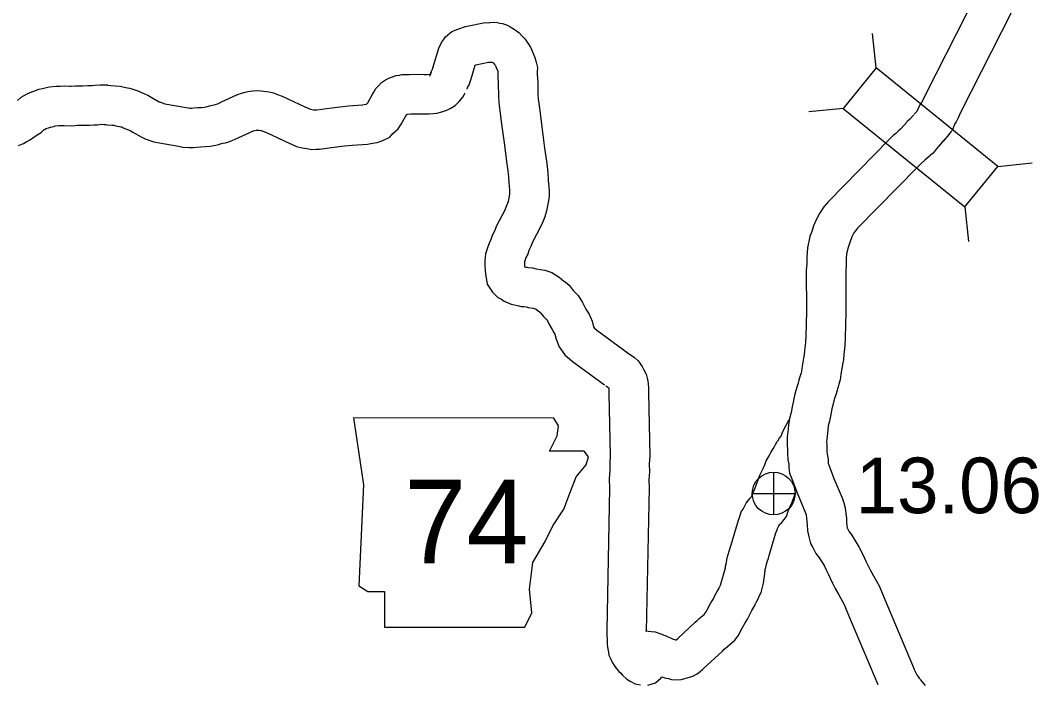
# Model space of a CAD drawing. Extents: x -939622 to -934245, y 1383184 to 1385301.
# Drawn here: x -936332.35 to -936309.15, y 1384809.76 to 1384824.91 of the extents above; entities that cross this region are included whole.
import ezdxf

# ---------------------------------------------------------------- set-up
doc = ezdxf.new("R2010")
doc.units = 0
for name, color, linetype in [('10', 7, 'Continuous'), ('15', 7, 'Continuous'), ('20', 7, 'Continuous'), ('21', 7, 'Continuous'), ('25', 7, 'Continuous'), ('26', 7, 'Continuous')]:
    doc.layers.add(name, color=color, linetype=linetype)

msp = doc.modelspace()

# ---------------------------------------------------------------- linework, layer by layer
at = {"layer": '10'}
for points in [[(-936323.026, 1384823.638), (-936322.991, 1384823.737), (-936322.961, 1384823.794), (-936322.944, 1384823.847), (-936322.816, 1384824.28), (-936322.758, 1384824.408), (-936322.714, 1384824.465), (-936322.666, 1384824.538), (-936322.518, 1384824.656), (-936322.383, 1384824.709), (-936322.21, 1384824.768), (-936321.76, 1384824.862), (-936321.665, 1384824.857), (-936321.665, 1384824.857), (-936321.654, 1384824.858), (-936321.571, 1384824.866), (-936321.488, 1384824.858), (-936321.432, 1384824.85), (-936321.368, 1384824.837), (-936321.274, 1384824.807), (-936321.203, 1384824.769), (-936321.152, 1384824.739), (-936321.08, 1384824.697), (-936320.986, 1384824.623), (-936320.912, 1384824.546), (-936320.859, 1384824.486), (-936320.818, 1384824.434), (-936320.773, 1384824.366), (-936320.732, 1384824.296), (-936320.71, 1384824.249), (-936320.658, 1384824.143), (-936320.647, 1384824.103), (-936320.63, 1384824.06), (-936320.597, 1384823.957), (-936320.569, 1384823.832), (-936320.576, 1384823.735), (-936320.577, 1384823.702), (-936320.577, 1384823.681), (-936320.566, 1384823.492), (-936320.562, 1384823.23), (-936320.556, 1384823.119), (-936320.526, 1384822.906), (-936320.489, 1384822.602), (-936320.44, 1384822.243), (-936320.407, 1384821.999), (-936320.38, 1384821.801), (-936320.36, 1384821.648), (-936320.335, 1384821.433), (-936320.324, 1384821.27), (-936320.312, 1384821.108), (-936320.308, 1384821.038), (-936320.302, 1384820.905), (-936320.321, 1384820.799), (-936320.34, 1384820.683), (-936320.367, 1384820.569), (-936320.401, 1384820.431), (-936320.452, 1384820.32), (-936320.491, 1384820.217), (-936320.688, 1384819.84), (-936320.722, 1384819.752), (-936320.767, 1384819.663), (-936320.793, 1384819.581), (-936320.84, 1384819.487), (-936320.853, 1384819.45), (-936320.867, 1384819.408), (-936320.868, 1384819.396), (-936320.867, 1384819.354), (-936320.865, 1384819.294), (-936320.835, 1384819.286), (-936320.802, 1384819.28), (-936320.773, 1384819.276), (-936320.683, 1384819.266), (-936320.603, 1384819.248), (-936320.505, 1384819.23), (-936320.402, 1384819.211), (-936320.244, 1384819.163), (-936320.076, 1384819.057), (-936319.967, 1384818.967), (-936319.94, 1384818.947), (-936319.848, 1384818.869), (-936319.757, 1384818.752), (-936319.643, 1384818.637), (-936319.548, 1384818.478), (-936319.517, 1384818.413), (-936319.468, 1384818.329), (-936319.391, 1384818.208), (-936319.327, 1384818.05), (-936319.291, 1384817.923), (-936319.283, 1384817.903), (-936319.282, 1384817.901), (-936319.217, 1384817.845), (-936318.507, 1384817.32)], [(-936322.176, 1384823.342), (-936322.164, 1384823.376), (-936322.13, 1384823.439), (-936322.084, 1384823.579), (-936321.992, 1384823.891), (-936321.972, 1384823.898), (-936321.69, 1384823.957), (-936321.609, 1384823.958), (-936321.601, 1384823.959), (-936321.59, 1384823.952), (-936321.574, 1384823.936), (-936321.549, 1384823.907), (-936321.547, 1384823.906), (-936321.537, 1384823.891), (-936321.529, 1384823.877), (-936321.521, 1384823.859), (-936321.511, 1384823.839), (-936321.477, 1384823.755), (-936321.476, 1384823.75), (-936321.477, 1384823.718), (-936321.477, 1384823.649), (-936321.465, 1384823.46), (-936321.462, 1384823.2), (-936321.453, 1384823.03), (-936321.418, 1384822.788), (-936321.381, 1384822.487), (-936321.332, 1384822.121), (-936321.299, 1384821.879), (-936321.273, 1384821.682), (-936321.253, 1384821.536), (-936321.231, 1384821.349), (-936321.221, 1384821.207), (-936321.211, 1384821.051), (-936321.207, 1384820.989), (-936321.206, 1384820.966), (-936321.208, 1384820.952), (-936321.223, 1384820.858), (-936321.242, 1384820.779), (-936321.254, 1384820.731), (-936321.283, 1384820.667), (-936321.315, 1384820.584), (-936321.509, 1384820.212), (-936321.545, 1384820.119), (-936321.604, 1384820.003), (-936321.631, 1384819.917), (-936321.665, 1384819.848), (-936321.704, 1384819.746), (-936321.754, 1384819.589), (-936321.768, 1384819.433), (-936321.767, 1384819.331), (-936321.762, 1384819.194), (-936321.748, 1384819.086), (-936321.714, 1384818.895), (-936321.594, 1384818.711), (-936321.47, 1384818.59), (-936321.387, 1384818.55), (-936321.328, 1384818.508), (-936321.168, 1384818.439), (-936321.092, 1384818.423), (-936321.028, 1384818.406), (-936320.94, 1384818.39), (-936320.88, 1384818.383), (-936320.832, 1384818.377), (-936320.781, 1384818.366), (-936320.668, 1384818.345), (-936320.621, 1384818.336), (-936320.604, 1384818.326), (-936320.52, 1384818.256), (-936320.5, 1384818.241), (-936320.433, 1384818.156), (-936320.36, 1384818.082), (-936320.344, 1384818.056), (-936320.313, 1384817.99), (-936320.235, 1384817.859), (-936320.195, 1384817.796), (-936320.179, 1384817.757), (-936320.146, 1384817.638), (-936320.08, 1384817.468), (-936319.947, 1384817.285), (-936319.777, 1384817.14), (-936319.043, 1384816.597)], [(-936330.369, 1384823.435), (-936330.291, 1384823.424), (-936330.194, 1384823.42), (-936330.081, 1384823.408), (-936329.984, 1384823.388), (-936329.948, 1384823.379), (-936329.91, 1384823.372), (-936329.868, 1384823.362), (-936329.808, 1384823.349), (-936329.674, 1384823.306), (-936329.554, 1384823.252), (-936329.524, 1384823.238), (-936329.447, 1384823.208), (-936329.331, 1384823.137), (-936329.191, 1384823.055), (-936329.181, 1384823.051), (-936329.133, 1384823.037), (-936329.085, 1384823.014), (-936329.063, 1384823.009), (-936328.576, 1384822.924), (-936328.524, 1384822.913), (-936328.488, 1384822.911), (-936328.449, 1384822.911), (-936328.404, 1384822.914), (-936328.311, 1384822.921), (-936328.222, 1384822.927), (-936328.164, 1384822.934), (-936328.087, 1384822.949), (-936328.041, 1384822.959), (-936328.008, 1384822.967), (-936327.944, 1384822.985), (-936327.907, 1384822.992), (-936327.907, 1384822.992), (-936327.86, 1384823.009), (-936327.836, 1384823.018), (-936327.767, 1384823.054), (-936327.501, 1384823.174), (-936327.419, 1384823.213), (-936327.339, 1384823.244), (-936327.261, 1384823.267), (-936327.17, 1384823.286), (-936327.119, 1384823.294), (-936327.053, 1384823.304), (-936326.955, 1384823.31), (-936326.865, 1384823.306), (-936326.804, 1384823.298), (-936326.745, 1384823.291), (-936326.682, 1384823.28), (-936326.588, 1384823.26), (-936326.519, 1384823.229), (-936326.386, 1384823.182), (-936325.869, 1384822.938), (-936325.809, 1384822.913), (-936325.766, 1384822.892), (-936325.741, 1384822.887), (-936325.672, 1384822.872), (-936325.595, 1384822.873), (-936325.259, 1384822.916), (-936325.07, 1384822.94), (-936324.873, 1384822.961), (-936324.556, 1384822.985), (-936324.483, 1384822.998), (-936324.47, 1384823), (-936324.464, 1384823.003), (-936324.436, 1384823.028), (-936324.333, 1384823.216), (-936324.302, 1384823.272), (-936324.254, 1384823.353), (-936324.196, 1384823.42), (-936324.122, 1384823.496), (-936324.03, 1384823.553), (-936323.96, 1384823.589), (-936323.896, 1384823.615), (-936323.789, 1384823.654), (-936323.715, 1384823.66), (-936323.662, 1384823.673), (-936323.561, 1384823.674), (-936323.489, 1384823.678), (-936323.303, 1384823.68), (-936323.153, 1384823.676), (-936323.085, 1384823.677), (-936323.025, 1384823.682), (-936323.02, 1384823.682), (-936323.019, 1384823.683), (-936323.008, 1384823.687), (-936322.987, 1384823.721)], [(-936332.418, 1384823.081), (-936332.329, 1384823.161), (-936332.197, 1384823.235), (-936332.089, 1384823.28), (-936332.023, 1384823.304), (-936331.933, 1384823.338), (-936331.845, 1384823.359), (-936331.758, 1384823.382), (-936331.688, 1384823.394), (-936331.54, 1384823.411), (-936331.445, 1384823.412), (-936331.337, 1384823.414), (-936331.221, 1384823.407), (-936331.191, 1384823.411), (-936331.095, 1384823.419), (-936331.003, 1384823.421), (-936330.927, 1384823.419), (-936330.814, 1384823.423), (-936330.718, 1384823.427), (-936330.654, 1384823.43), (-936330.536, 1384823.442), (-936330.417, 1384823.439), (-936330.356, 1384823.437)], [(-936330.494, 1384822.544), (-936330.374, 1384822.527), (-936330.261, 1384822.522), (-936330.219, 1384822.517), (-936330.178, 1384822.509), (-936330.142, 1384822.5), (-936330.096, 1384822.491), (-936330.06, 1384822.483), (-936330.042, 1384822.479), (-936330.039, 1384822.478), (-936329.958, 1384822.439), (-936329.925, 1384822.432), (-936329.924, 1384822.431), (-936329.875, 1384822.41), (-936329.85, 1384822.399), (-936329.791, 1384822.364), (-936329.6, 1384822.252), (-936329.49, 1384822.204), (-936329.46, 1384822.195), (-936329.405, 1384822.169), (-936329.309, 1384822.14), (-936329.224, 1384822.124), (-936328.751, 1384822.041), (-936328.647, 1384822.018), (-936328.509, 1384822.01), (-936328.416, 1384822.011), (-936328.342, 1384822.016), (-936328.244, 1384822.023), (-936328.136, 1384822.031), (-936328.027, 1384822.044), (-936327.9, 1384822.068), (-936327.839, 1384822.083), (-936327.788, 1384822.094), (-936327.74, 1384822.107), (-936327.675, 1384822.12), (-936327.604, 1384822.144), (-936327.549, 1384822.164), (-936327.472, 1384822.193), (-936327.375, 1384822.243), (-936327.123, 1384822.357), (-936327.062, 1384822.386), (-936327.046, 1384822.392), (-936327.042, 1384822.393), (-936327.007, 1384822.4), (-936326.98, 1384822.405), (-936326.957, 1384822.408), (-936326.947, 1384822.409), (-936326.942, 1384822.409), (-936326.913, 1384822.405), (-936326.882, 1384822.401), (-936326.869, 1384822.399), (-936326.731, 1384822.349), (-936326.231, 1384822.113), (-936326.176, 1384822.091), (-936326.063, 1384822.036), (-936325.932, 1384822.007), (-936325.827, 1384821.985), (-936325.713, 1384821.966), (-936325.623, 1384821.973), (-936325.533, 1384821.974), (-936325.146, 1384822.023), (-936324.965, 1384822.046), (-936324.791, 1384822.065), (-936324.445, 1384822.091), (-936324.332, 1384822.11), (-936324.219, 1384822.129), (-936324.095, 1384822.172), (-936323.936, 1384822.25), (-936323.869, 1384822.328), (-936323.744, 1384822.437), (-936323.677, 1384822.54), (-936323.549, 1384822.774), (-936323.531, 1384822.774), (-936323.459, 1384822.778), (-936323.31, 1384822.78), (-936323.161, 1384822.776), (-936323.038, 1384822.777), (-936322.948, 1384822.785), (-936322.863, 1384822.792), (-936322.751, 1384822.823), (-936322.635, 1384822.864), (-936322.563, 1384822.897), (-936322.445, 1384822.966), (-936322.353, 1384823.06), (-936322.269, 1384823.159), (-936322.231, 1384823.231), (-936322.215, 1384823.26)], [(-936332.392, 1384822.058), (-936332.28, 1384822.099), (-936332.204, 1384822.146), (-936332.136, 1384822.184), (-936332.051, 1384822.238), (-936331.966, 1384822.301), (-936331.878, 1384822.352), (-936331.807, 1384822.42), (-936331.802, 1384822.425), (-936331.762, 1384822.441), (-936331.709, 1384822.46), (-936331.668, 1384822.476), (-936331.625, 1384822.486), (-936331.569, 1384822.501), (-936331.561, 1384822.502), (-936331.482, 1384822.512), (-936331.434, 1384822.512), (-936331.356, 1384822.513), (-936331.197, 1384822.505), (-936331.101, 1384822.515), (-936331.048, 1384822.52), (-936331.009, 1384822.52), (-936330.923, 1384822.518), (-936330.779, 1384822.523), (-936330.677, 1384822.528)], [(-936330.677, 1384822.528), (-936330.586, 1384822.532), (-936330.501, 1384822.541), (-936330.446, 1384822.539), (-936330.393, 1384822.537)], [(-936318.54, 1384817.342), (-936318.435, 1384817.277), (-936318.363, 1384817.22), (-936318.274, 1384817.148), (-936318.189, 1384817.022), (-936318.151, 1384816.945), (-936318.095, 1384816.841), (-936318.068, 1384816.721), (-936318.051, 1384816.639), (-936318.045, 1384816.517), (-936318.043, 1384816.417), (-936318.013, 1384814.974), (-936318.023, 1384814.798), (-936318.021, 1384814.619), (-936318.036, 1384814.436), (-936318.028, 1384814.256), (-936318.091, 1384810.975)], [(-936319.011, 1384816.575), (-936318.956, 1384816.541), (-936318.946, 1384816.524), (-936318.946, 1384816.522), (-936318.944, 1384816.489), (-936318.943, 1384816.402), (-936318.914, 1384814.99), (-936318.924, 1384814.818), (-936318.922, 1384814.65), (-936318.938, 1384814.454), (-936318.929, 1384814.245), (-936318.99, 1384811.004), (-936318.98, 1384810.68), (-936318.969, 1384810.575), (-936318.954, 1384810.504), (-936318.944, 1384810.439), (-936318.903, 1384810.343), (-936318.864, 1384810.261), (-936318.807, 1384810.18), (-936318.778, 1384810.144), (-936318.718, 1384810.068), (-936318.68, 1384810.031), (-936318.635, 1384809.98), (-936318.534, 1384809.892), (-936318.456, 1384809.841), (-936318.347, 1384809.783), (-936318.223, 1384809.761)], [(-936316.288, 1384812.425), (-936316.286, 1384812.468), (-936316.267, 1384812.549), (-936316.254, 1384812.61), (-936316.235, 1384812.709), (-936316.194, 1384812.831), (-936316.178, 1384812.884), (-936316.161, 1384812.952), (-936315.993, 1384813.516), (-936315.962, 1384813.595), (-936315.928, 1384813.703), (-936315.887, 1384813.766), (-936315.881, 1384813.777), (-936315.858, 1384813.823), (-936315.817, 1384813.9), (-936315.764, 1384813.967), (-936315.723, 1384814.018), (-936315.7, 1384814.042), (-936315.682, 1384814.085), (-936315.648, 1384814.158), (-936315.622, 1384814.227), (-936315.502, 1384814.541), (-936315.457, 1384814.634), (-936315.433, 1384814.693), (-936315.406, 1384814.745), (-936315.388, 1384814.78), (-936315.381, 1384814.796), (-936315.36, 1384814.868), (-936315.289, 1384814.982), (-936315.255, 1384815.054), (-936315.202, 1384815.143), (-936315.174, 1384815.191), (-936315.146, 1384815.24), (-936315.107, 1384815.305), (-936315.092, 1384815.324), (-936315.066, 1384815.375), (-936315.028, 1384815.424), (-936315.023, 1384815.433), (-936315.005, 1384815.475), (-936314.97, 1384815.552), (-936314.838, 1384815.813)], [(-936315.388, 1384812.356), (-936315.372, 1384812.434), (-936315.363, 1384812.478), (-936315.335, 1384812.561), (-936315.31, 1384812.646), (-936315.294, 1384812.711), (-936315.14, 1384813.225), (-936315.113, 1384813.296), (-936315.11, 1384813.306), (-936315.077, 1384813.373), (-936315.06, 1384813.406), (-936315.059, 1384813.407), (-936315.048, 1384813.422), (-936315.007, 1384813.459), (-936314.896, 1384813.596), (-936314.868, 1384813.699), (-936314.86, 1384813.718), (-936314.818, 1384813.808), (-936314.78, 1384813.908), (-936314.687, 1384814.152)], [(-936316.402, 1384812.035), (-936316.288, 1384812.425)], [(-936315.388, 1384812.356), (-936315.427, 1384812.082), (-936315.486, 1384811.867), (-936315.58, 1384811.652)], [(-936318.109, 1384810.995), (-936317.975, 1384810.977), (-936317.886, 1384810.966), (-936317.785, 1384810.932), (-936317.734, 1384810.913), (-936317.692, 1384810.896), (-936317.642, 1384810.876), (-936317.614, 1384810.862), (-936317.538, 1384810.835), (-936317.496, 1384810.81), (-936317.482, 1384810.804), (-936317.452, 1384810.794), (-936317.429, 1384810.787), (-936317.414, 1384810.784), (-936317.371, 1384810.817), (-936316.975, 1384811.186), (-936316.934, 1384811.225), (-936316.888, 1384811.269), (-936316.771, 1384811.366), (-936316.727, 1384811.423), (-936316.702, 1384811.468), (-936316.623, 1384811.628), (-936316.559, 1384811.722), (-936316.558, 1384811.723), (-936316.529, 1384811.796), (-936316.468, 1384811.907), (-936316.443, 1384811.948), (-936316.429, 1384811.973), (-936316.402, 1384812.035)], [(-936318.055, 1384809.756), (-936317.882, 1384809.808), (-936317.758, 1384809.915), (-936317.739, 1384809.939), (-936317.649, 1384809.914), (-936317.589, 1384809.901), (-936317.519, 1384809.884), (-936317.411, 1384809.877), (-936317.301, 1384809.885), (-936317.212, 1384809.904), (-936317.163, 1384809.918), (-936317.033, 1384809.956), (-936316.936, 1384810.014), (-936316.861, 1384810.062), (-936316.815, 1384810.109), (-936316.789, 1384810.129), (-936316.357, 1384810.531), (-936316.315, 1384810.572), (-936316.291, 1384810.595), (-936316.136, 1384810.723), (-936316.074, 1384810.78), (-936316.001, 1384810.874), (-936315.999, 1384810.879), (-936315.904, 1384811.05), (-936315.843, 1384811.174), (-936315.784, 1384811.261), (-936315.738, 1384811.351), (-936315.714, 1384811.41), (-936315.688, 1384811.456), (-936315.666, 1384811.494), (-936315.622, 1384811.571), (-936315.603, 1384811.614), (-936315.596, 1384811.625), (-936315.58, 1384811.652), (-936315.571, 1384811.665)]]:
    msp.add_lwpolyline(points, dxfattribs=at)
at = {"layer": '15'}
for points in [[(-936310.335, 1384825.98), (-936311.733, 1384823.222), (-936311.802, 1384823.076), (-936311.817, 1384823.045), (-936311.858, 1384822.983), (-936311.896, 1384822.898), (-936311.931, 1384822.835), (-936311.989, 1384822.771)], [(-936309.535, 1384825.568), (-936310.924, 1384822.826), (-936310.989, 1384822.689), (-936311.033, 1384822.599), (-936311.068, 1384822.546), (-936311.071, 1384822.538), (-936311.126, 1384822.398), (-936311.152, 1384822.371), (-936311.23, 1384822.268), (-936311.322, 1384822.166)], [(-936311.998, 1384822.76), (-936312.086, 1384822.657), (-936312.146, 1384822.601), (-936312.155, 1384822.586), (-936312.284, 1384822.445), (-936312.297, 1384822.432), (-936312.344, 1384822.393), (-936312.408, 1384822.333), (-936312.47, 1384822.284), (-936312.557, 1384822.194), (-936313.938, 1384820.784), (-936314.048, 1384820.659), (-936314.144, 1384820.51), (-936314.212, 1384820.374), (-936314.279, 1384820.224), (-936314.323, 1384820.098), (-936314.363, 1384819.983), (-936314.421, 1384819.721), (-936314.438, 1384819.501), (-936314.436, 1384819.366), (-936314.446, 1384819.206), (-936314.444, 1384818.269), (-936314.46, 1384817.709), (-936314.466, 1384817.568), (-936314.487, 1384817.384), (-936314.496, 1384817.282), (-936314.508, 1384817.207), (-936314.523, 1384817.119), (-936314.539, 1384817.029), (-936314.548, 1384816.965), (-936314.557, 1384816.903), (-936314.565, 1384816.874), (-936314.579, 1384816.829), (-936314.602, 1384816.758), (-936314.614, 1384816.708), (-936314.635, 1384816.64), (-936314.656, 1384816.573), (-936314.686, 1384816.469), (-936314.713, 1384816.359), (-936314.742, 1384816.244), (-936314.769, 1384816.099), (-936314.795, 1384815.973), (-936314.83, 1384815.832), (-936314.85, 1384815.679), (-936314.867, 1384815.528), (-936314.88, 1384815.408), (-936314.883, 1384815.328), (-936314.882, 1384815.213), (-936314.878, 1384815.141), (-936314.876, 1384815.042), (-936314.866, 1384814.893), (-936314.845, 1384814.794), (-936314.842, 1384814.718), (-936314.826, 1384814.587), (-936314.773, 1384814.456), (-936314.657, 1384814.136), (-936314.469, 1384813.697), (-936314.455, 1384813.658), (-936314.45, 1384813.636), (-936314.44, 1384813.559), (-936314.432, 1384813.491), (-936314.428, 1384813.408), (-936314.419, 1384813.273), (-936314.391, 1384813.131), (-936314.351, 1384812.983), (-936314.3, 1384812.89), (-936314.226, 1384812.757), (-936314.165, 1384812.677), (-936314.123, 1384812.612), (-936314.08, 1384812.545), (-936314.033, 1384812.468), (-936313.991, 1384812.386), (-936313.943, 1384812.279), (-936313.902, 1384812.19), (-936313.849, 1384812.082), (-936313.786, 1384811.96), (-936313.703, 1384811.811), (-936313.589, 1384811.606), (-936313.567, 1384811.553), (-936313.522, 1384811.439), (-936313.483, 1384811.35), (-936312.819, 1384809.769)], [(-936311.313, 1384822.177), (-936311.432, 1384822.037), (-936311.451, 1384822.019), (-936311.485, 1384821.973), (-936311.559, 1384821.882), (-936311.619, 1384821.838), (-936311.641, 1384821.813), (-936311.699, 1384821.759), (-936311.747, 1384821.719), (-936311.819, 1384821.652), (-936311.864, 1384821.616), (-936311.913, 1384821.565), (-936313.278, 1384820.172), (-936313.328, 1384820.115), (-936313.361, 1384820.064), (-936313.398, 1384819.989), (-936313.441, 1384819.892), (-936313.473, 1384819.801), (-936313.496, 1384819.735), (-936313.529, 1384819.588), (-936313.538, 1384819.472), (-936313.536, 1384819.344), (-936313.546, 1384819.179), (-936313.544, 1384818.257), (-936313.561, 1384817.676), (-936313.569, 1384817.499), (-936313.591, 1384817.292), (-936313.603, 1384817.173), (-936313.619, 1384817.061), (-936313.637, 1384816.963), (-936313.649, 1384816.891), (-936313.657, 1384816.835), (-936313.675, 1384816.716), (-936313.702, 1384816.619), (-936313.722, 1384816.556), (-936313.734, 1384816.518), (-936313.745, 1384816.472), (-936313.776, 1384816.371), (-936313.795, 1384816.312), (-936313.817, 1384816.236), (-936313.84, 1384816.14), (-936313.863, 1384816.052), (-936313.886, 1384815.926), (-936313.917, 1384815.775), (-936313.945, 1384815.664), (-936313.957, 1384815.57), (-936313.972, 1384815.433), (-936313.982, 1384815.343), (-936313.983, 1384815.314), (-936313.982, 1384815.243), (-936313.978, 1384815.171), (-936313.977, 1384815.079), (-936313.973, 1384815.018), (-936313.949, 1384814.908), (-936313.945, 1384814.81), (-936313.932, 1384814.779), (-936313.819, 1384814.466), (-936313.631, 1384814.027), (-936313.589, 1384813.911), (-936313.563, 1384813.795), (-936313.546, 1384813.669), (-936313.534, 1384813.563), (-936313.53, 1384813.46), (-936313.525, 1384813.391), (-936313.514, 1384813.336), (-936313.51, 1384813.322), (-936313.47, 1384813.25), (-936313.427, 1384813.193), (-936313.366, 1384813.098), (-936313.317, 1384813.022), (-936313.248, 1384812.908), (-936313.18, 1384812.776), (-936313.123, 1384812.651), (-936313.09, 1384812.578), (-936313.046, 1384812.489), (-936312.992, 1384812.385), (-936312.916, 1384812.248), (-936312.779, 1384812), (-936312.733, 1384811.892), (-936312.691, 1384811.785), (-936312.657, 1384811.707), (-936311.989, 1384810.118)], [(-936311.994, 1384810.128), (-936311.939, 1384810.006), (-936311.929, 1384809.987), (-936311.906, 1384809.957), (-936311.876, 1384809.916), (-936311.855, 1384809.886), (-936311.847, 1384809.876), (-936311.774, 1384809.788), (-936311.735, 1384809.743)]]:
    msp.add_lwpolyline(points, dxfattribs=at)
at = {"layer": '20'}
for p, q in [((-936312.856, 1384823.826), (-936312.938, 1384824.614)), ((-936313.604, 1384822.903), (-936314.392, 1384822.821)), ((-936310.087, 1384821.582), (-936309.299, 1384821.664)), ((-936310.835, 1384820.659), (-936310.753, 1384819.871))]:
    msp.add_line(p, q, dxfattribs=at)
msp.add_lwpolyline([(-936313.604, 1384822.903), (-936310.835, 1384820.659), (-936310.087, 1384821.582), (-936312.856, 1384823.826)], close=True, dxfattribs=at)
at = {"layer": '21'}
msp.add_lwpolyline([(-936324.764, 1384815.846), (-936324.535, 1384814.323), (-936324.637, 1384812.014), (-936324.434, 1384811.887), (-936324.053, 1384811.887), (-936324.053, 1384811.075), (-936320.855, 1384811.075), (-936320.703, 1384811.405), (-936320.754, 1384811.938), (-936320.678, 1384812.547), (-936320.399, 1384813.029), (-936320.221, 1384813.384), (-936319.967, 1384813.765), (-936319.815, 1384814.171), (-936319.688, 1384814.501), (-936319.46, 1384814.78), (-936319.409, 1384814.958), (-936319.51, 1384815.085), (-936320.297, 1384815.085), (-936320.12, 1384815.44), (-936320.094, 1384815.668), (-936320.199, 1384815.844)], close=True, dxfattribs=at)
at = {"layer": '26'}
for p, q in [((-936315.19, 1384813.633), (-936315.19, 1384814.608)), ((-936315.677, 1384814.121), (-936314.702, 1384814.121))]:
    msp.add_line(p, q, dxfattribs=at)
msp.add_circle((-936315.19, 1384814.121), 0.487, dxfattribs=at)

# ---------------------------------------------------------------- texts
at = {"layer": '21'}
msp.add_text('74', height=1.9008, dxfattribs=at).set_placement((-936323.603, 1384812.534))
at = {"layer": '25'}
msp.add_text('13.06', height=1.2672, dxfattribs=at).set_placement((-936313.32, 1384813.674))

doc.saveas('drawing.dxf')
